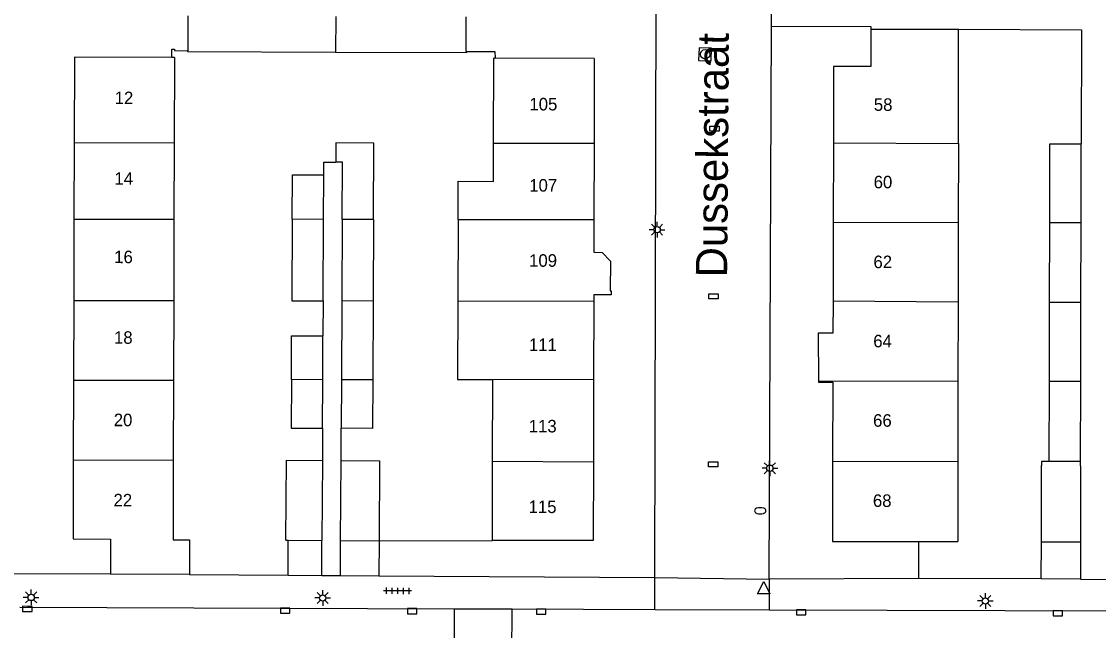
# Model space of a CAD drawing. Extents: x 132999 to 136000, y 398499 to 400501.
# Drawn here: x 134166.7 to 134252.6, y 399059.4 to 399108 of the extents above; entities that cross this region are included whole.
import ezdxf

# ---------------------------------------------------------------- set-up
doc = ezdxf.new("R2010")
doc.units = 0
for name, color, linetype in [('gg-afsc-erfafscheiding', 7, 'Continuous'), ('gg-afsc-muur', 7, 'Continuous'), ('gg-anno-huisnummerreeks BGT', 7, 'Continuous'), ('gg-anno-openbare ruimte label', 7, 'Continuous'), ('gg-bbg-bijgebouw', 7, 'Continuous'), ('gg-bbg-gedigitaliseerde bebouwing', 7, 'Continuous'), ('gg-bbg-gedigitaliseerde bijgebouw', 7, 'Continuous'), ('gg-bbg-hoofdgebouw', 7, 'Continuous'), ('gg-bbg-tussenscheiding', 7, 'Continuous'), ('gg-knt-verharding', 7, 'Continuous'), ('gt-grn-vlakafsluiter', 7, 'Continuous'), ('gt-grn-weggrens', 7, 'Continuous'), ('gt-symb-brandkraan', 7, 'Continuous'), ('gt-symb-kolk', 7, 'Continuous'), ('gt-symb-kolk center center', 7, 'Continuous'), ('gt-symb-lichtmast', 7, 'Continuous'), ('gt-symb-rioolschacht', 7, 'Continuous'), ('gt-symb-tegel verharding', 7, 'Continuous'), ('gt-symb-waterafsluiter', 7, 'Continuous')]:
    doc.layers.add(name, color=color, linetype=linetype)

# ---------------------------------------------------------------- blocks, each defined once
blk = doc.blocks.new('gt0-LMAST')
at = {"layer": 'gt-symb-lichtmast'}
for p, q in [((-0.182, 0.173), (-0.447, 0.438)), ((-0.005, 0.246), (-0.005, 0.621)), ((0.172, 0.173), (0.437, 0.438)), ((-0.255, -0.004), (-0.63, -0.004)), ((-0.182, -0.181), (-0.447, -0.446)), ((-0.005, -0.254), (-0.005, -0.629)), ((0.437, -0.446), (0.172, -0.181)), ((0.245, -0.004), (0.62, -0.004))]:
    blk.add_line(p, q, dxfattribs=at)
blk.add_circle((-0.005, -0.004), 0.25, dxfattribs=at)
blk = doc.blocks.new('gt0-RS')
at = {"layer": 'gt-symb-rioolschacht'}
blk.add_lwpolyline([(-0.5, -0.5), (0.5, -0.5), (0.5, 0.5), (-0.5, 0.5)], close=True, dxfattribs=at)
blk.add_circle((0, 0), 0.375, dxfattribs=at)
blk = doc.blocks.new('gt0-KOLKCC')
at = {"layer": 'gt-symb-kolk center center'}
blk.add_lwpolyline([(-0.375, 0.2), (0.375, 0.2), (0.375, -0.2), (-0.375, -0.2)], close=True, dxfattribs=at)
blk = doc.blocks.new('gt0-BR')
at = {"layer": 'gt-symb-brandkraan'}
for centre, radius, start, end in [((-0.244, 0), 0.206, 107.56694, 252.43307), ((0.599, -2.664), 3, 106.89205, 107.56694), ((0, -0.691), 0.938, 73.10799, 106.89205), ((-0.599, -2.664), 3, 72.43309, 73.10799), ((0.244, 0), 0.206, 287.56695, 72.43309), ((0.599, 2.664), 3, 252.43307, 253.10797), ((0, 0.691), 0.938, 253.10797, 286.89206), ((-0.599, 2.664), 3, 286.89206, 287.56695)]:
    blk.add_arc(centre, radius, start, end, dxfattribs=at)
blk = doc.blocks.new('gt0-KOLK')
at = {"layer": 'gt-symb-kolk'}
blk.add_lwpolyline([(0, 0), (0.375, 0), (0.375, 0.4), (-0.375, 0.4), (-0.375, 0), (0, 0)], dxfattribs=at)
blk = doc.blocks.new('gt0-WAFSL')
at = {"layer": 'gt-symb-waterafsluiter'}
for p, q in [((-0.5, -0.333), (0, 0.667)), ((0, 0.667), (0.5, -0.333)), ((0.5, -0.333), (-0.5, -0.333))]:
    blk.add_line(p, q, dxfattribs=at)
blk = doc.blocks.new('gt0-TEG1')
at = {"layer": 'gt-symb-tegel verharding'}
for p, q in [((-1.125, 0), (1.125, 0)), ((-0.9, -0.25), (-0.9, 0.25)), ((-0.45, -0.25), (-0.45, 0.25)), ((0, -0.25), (0, 0.25)), ((0.45, -0.25), (0.45, 0.25)), ((0.9, -0.25), (0.9, 0.25))]:
    blk.add_line(p, q, dxfattribs=at)

msp = doc.modelspace()

# ---------------------------------------------------------------- linework, layer by layer
at = {"layer": 'gg-afsc-erfafscheiding'}
for p, q in [((134190.736, 399085.739), (134190.722, 399082.95)), ((134190.684, 399075.574), (134190.676, 399073.005)), ((134192.177, 399072.997), (134192.183, 399075.569)), ((134192.123, 399063.806), (134192.139, 399066.609)), ((134195.209, 399066.591), (134195.193, 399063.788)), ((134238.295, 399063.566), (134238.301, 399066.526)), ((134248.075, 399063.546), (134248.081, 399066.507)), ((134251.201, 399066.5), (134251.195, 399063.51)), ((134248.075, 399063.546), (134238.295, 399063.566))]:
    msp.add_line(p, q, dxfattribs=at)
for points in [[(134241.471, 399107.427), (134251.284, 399107.375), (134251.266, 399098.281)], [(134190.786, 399095.801), (134190.79, 399096.831), (134191.755, 399096.828)]]:
    msp.add_lwpolyline(points, dxfattribs=at)
at = {"layer": 'gg-afsc-muur'}
for p, q in [((134187.943, 399063.83), (134187.959, 399066.633)), ((134195.209, 399066.591), (134204.251, 399066.62)), ((134180.073, 399063.903), (134187.943, 399063.83))]:
    msp.add_line(p, q, dxfattribs=at)
for points in [[(134178.649, 399105.187), (134178.65, 399105.836), (134178.86, 399105.835), (134178.86, 399105.725), (134179.926, 399105.722)], [(134202.151, 399105.65), (134204.458, 399105.66), (134204.479, 399105.119)]]:
    msp.add_lwpolyline(points, dxfattribs=at)
at = {"layer": 'gg-bbg-bijgebouw'}
for p, q in [((134179.934, 399108.493), (134179.926, 399105.722)), ((134202.151, 399105.65), (134202.158, 399108.413)), ((134187.769, 399066.634), (134187.959, 399066.633)), ((134187.959, 399066.633), (134190.639, 399066.617)), ((134192.139, 399066.609), (134195.209, 399066.591)), ((134248.081, 399066.507), (134251.201, 399066.5))]:
    msp.add_line(p, q, dxfattribs=at)
for points in [[(134191.734, 399105.585), (134179.926, 399105.622), (134179.926, 399105.722)], [(134202.151, 399105.65), (134202.151, 399105.553), (134191.734, 399105.585)]]:
    msp.add_lwpolyline(points, dxfattribs=at)
at = {"layer": 'gg-bbg-gedigitaliseerde bebouwing'}
for p, q in [((134178.868, 399105.186), (134178.849, 399098.372)), ((134204.344, 399098.337), (134204.358, 399105.119)), ((134178.849, 399098.372), (134178.831, 399092.263)), ((134204.338, 399095.287), (134204.344, 399098.337)), ((134178.831, 399092.263), (134178.813, 399085.765)), ((134201.511, 399092.24), (134201.49, 399085.717)), ((134178.813, 399085.765), (134178.795, 399079.415)), ((134178.795, 399079.415), (134178.777, 399073.026)), ((134204.264, 399072.932), (134204.277, 399079.464)), ((134178.777, 399073.026), (134178.767, 399069.518)), ((134204.251, 399066.62), (134204.264, 399072.932)), ((134178.767, 399069.518), (134178.759, 399066.662)), ((134178.759, 399066.662), (134180.081, 399066.65))]:
    msp.add_line(p, q, dxfattribs=at)
for points in [[(134201.511, 399092.24), (134201.521, 399095.296), (134204.338, 399095.287)], [(134201.49, 399085.717), (134201.469, 399079.474), (134204.277, 399079.464)]]:
    msp.add_lwpolyline(points, dxfattribs=at)
at = {"layer": 'gg-bbg-gedigitaliseerde bijgebouw'}
for p, q in [((134251.253, 399091.962), (134251.266, 399098.281)), ((134190.768, 399092.253), (134190.786, 399095.801)), ((134190.736, 399085.739), (134190.768, 399092.253)), ((134192.265, 399092.248), (134192.233, 399085.734)), ((134194.765, 399092.24), (134194.733, 399085.726)), ((134248.74, 399085.623), (134248.753, 399091.967)), ((134251.24, 399085.618), (134251.253, 399091.962)), ((134192.233, 399085.734), (134192.202, 399079.439)), ((134194.733, 399085.726), (134194.702, 399079.43)), ((134248.727, 399079.308), (134248.74, 399085.623)), ((134251.227, 399079.303), (134251.24, 399085.618)), ((134190.704, 399079.443), (134190.722, 399082.95)), ((134190.684, 399075.574), (134190.704, 399079.443)), ((134192.202, 399079.439), (134192.183, 399075.569)), ((134248.714, 399072.908), (134248.727, 399079.308)), ((134251.214, 399072.903), (134251.227, 399079.303)), ((134190.676, 399073.005), (134190.639, 399066.617)), ((134192.139, 399066.609), (134192.177, 399072.997)), ((134251.213, 399072.579), (134251.214, 399072.903)), ((134248.081, 399066.507), (134248.093, 399072.585)), ((134251.213, 399072.579), (134251.201, 399066.5))]:
    msp.add_line(p, q, dxfattribs=at)
for points in [[(134194.765, 399092.24), (134194.796, 399098.344), (134191.755, 399098.354), (134191.755, 399096.828)], [(134248.753, 399091.967), (134248.766, 399098.29), (134251.266, 399098.281)], [(134192.265, 399092.248), (134192.288, 399096.826), (134191.755, 399096.828)], [(134188.268, 399092.261), (134188.286, 399095.809), (134190.786, 399095.801)], [(134188.268, 399092.261), (134188.236, 399085.748), (134190.736, 399085.739)], [(134188.204, 399079.452), (134188.222, 399082.958), (134190.722, 399082.95)], [(134188.204, 399079.452), (134188.184, 399075.582), (134190.684, 399075.574)], [(134194.702, 399079.43), (134194.683, 399075.561), (134192.183, 399075.569)], [(134187.769, 399066.634), (134187.807, 399073.022), (134190.676, 399073.005)], [(134192.177, 399072.997), (134195.247, 399072.979), (134195.209, 399066.591)], [(134248.714, 399072.908), (134248.094, 399072.91), (134248.093, 399072.585)]]:
    msp.add_lwpolyline(points, dxfattribs=at)
at = {"layer": 'gg-bbg-hoofdgebouw'}
for p, q in [((134234.471, 399107.45), (134241.471, 399107.427)), ((134241.455, 399098.317), (134241.471, 399107.427)), ((134170.881, 399105.21), (134170.861, 399098.383)), ((134178.649, 399105.187), (134170.881, 399105.21)), ((134178.868, 399105.186), (134178.649, 399105.187)), ((134204.479, 399105.119), (134204.358, 399105.119)), ((134212.381, 399105.11), (134204.479, 399105.119)), ((134212.381, 399105.11), (134212.367, 399098.326)), ((134170.861, 399098.383), (134170.844, 399092.272)), ((134212.367, 399098.326), (134212.354, 399092.229)), ((134231.477, 399098.354), (134231.461, 399092.023)), ((134241.455, 399098.317), (134241.445, 399091.993)), ((134170.844, 399092.272), (134170.825, 399085.783)), ((134212.354, 399092.229), (134212.349, 399089.622)), ((134231.461, 399092.023), (134231.447, 399085.736)), ((134241.445, 399091.993), (134241.434, 399085.679)), ((134170.825, 399085.783), (134170.807, 399079.4)), ((134212.341, 399085.69), (134212.328, 399079.479)), ((134212.342, 399086.217), (134212.341, 399085.69)), ((134231.447, 399085.736), (134231.441, 399083.16)), ((134241.434, 399085.679), (134241.423, 399079.326)), ((134170.807, 399079.4), (134170.789, 399073.056)), ((134212.328, 399079.479), (134212.314, 399072.902)), ((134231.431, 399079.239), (134231.416, 399072.95)), ((134241.423, 399079.326), (134241.412, 399072.926)), ((134241.412, 399072.926), (134241.401, 399066.52)), ((134173.771, 399066.704), (134173.763, 399063.921)), ((134180.081, 399066.65), (134180.073, 399063.903)), ((134238.301, 399066.526), (134241.401, 399066.52)), ((134180.073, 399063.903), (134173.763, 399063.921))]:
    msp.add_line(p, q, dxfattribs=at)
for points in [[(134234.471, 399107.45), (134234.461, 399104.45), (134231.491, 399104.46), (134231.477, 399098.354)], [(134212.349, 399089.622), (134213.022, 399089.612), (134213.682, 399088.913), (134213.662, 399086.548), (134213.727, 399086.547), (134213.734, 399086.221), (134212.342, 399086.217)], [(134231.441, 399083.16), (134230.261, 399083.154), (134230.278, 399079.352)], [(134230.278, 399079.352), (134230.279, 399079.242), (134231.431, 399079.239)], [(134170.789, 399073.056), (134170.771, 399066.73), (134173.771, 399066.704)], [(134212.314, 399072.902), (134212.301, 399066.6), (134204.251, 399066.62)], [(134231.416, 399072.95), (134231.401, 399066.54), (134238.301, 399066.526)]]:
    msp.add_lwpolyline(points, dxfattribs=at)
at = {"layer": 'gg-bbg-tussenscheiding'}
for p, q in [((134191.743, 399108.451), (134191.734, 399105.585)), ((134170.861, 399098.383), (134178.849, 399098.372)), ((134204.344, 399098.337), (134212.367, 399098.326)), ((134231.477, 399098.354), (134241.455, 399098.317)), ((134170.844, 399092.272), (134178.831, 399092.263)), ((134190.768, 399092.253), (134188.268, 399092.261)), ((134194.765, 399092.24), (134192.265, 399092.248)), ((134201.511, 399092.24), (134212.354, 399092.229)), ((134231.461, 399092.023), (134241.445, 399091.993)), ((134251.253, 399091.962), (134248.753, 399091.967)), ((134170.825, 399085.783), (134178.813, 399085.765)), ((134194.733, 399085.726), (134192.233, 399085.734)), ((134212.341, 399085.69), (134201.49, 399085.717)), ((134231.447, 399085.736), (134241.434, 399085.679)), ((134251.24, 399085.618), (134248.74, 399085.623)), ((134170.807, 399079.4), (134178.795, 399079.415)), ((134190.704, 399079.443), (134188.204, 399079.452)), ((134194.702, 399079.43), (134192.202, 399079.439)), ((134204.277, 399079.464), (134212.328, 399079.479)), ((134230.278, 399079.352), (134241.423, 399079.326)), ((134251.227, 399079.303), (134248.727, 399079.308)), ((134170.789, 399073.056), (134178.777, 399073.026)), ((134204.264, 399072.932), (134212.314, 399072.902)), ((134231.416, 399072.95), (134241.412, 399072.926)), ((134251.214, 399072.903), (134248.714, 399072.908))]:
    msp.add_line(p, q, dxfattribs=at)
at = {"layer": 'gg-knt-verharding'}
for p, q in [((134217.221, 399063.66), (134217.41, 399144.797)), ((134226.531, 399107.686), (134226.537, 399109.246)), ((134226.361, 399063.51), (134226.531, 399107.686)), ((134190.623, 399063.814), (134190.639, 399066.617)), ((134173.763, 399063.921), (134165.751, 399063.95)), ((134187.943, 399063.83), (134190.623, 399063.814)), ((134192.123, 399063.806), (134195.193, 399063.788)), ((134195.193, 399063.788), (134217.221, 399063.66)), ((134238.295, 399063.566), (134226.361, 399063.51)), ((134251.195, 399063.51), (134248.075, 399063.546)), ((134166.527, 399061.281), (134201.229, 399061.153)), ((134201.201, 399052.127), (134201.229, 399061.153)), ((134201.229, 399061.153), (134205.829, 399061.139)), ((134205.801, 399052.114), (134205.829, 399061.139)), ((134205.829, 399061.139), (134217.213, 399061.104)), ((134217.213, 399061.104), (134226.353, 399061.076)), ((134226.353, 399061.076), (134277.923, 399060.917))]:
    msp.add_line(p, q, dxfattribs=at)
msp.add_lwpolyline([(134226.531, 399107.686), (134234.472, 399107.66), (134234.471, 399107.45)], dxfattribs=at)
at = {"layer": 'gt-grn-vlakafsluiter'}
msp.add_line((134217.221, 399063.66), (134226.361, 399063.51), dxfattribs=at)
at = {"layer": 'gt-grn-weggrens'}
for p, q in [((134190.623, 399063.814), (134192.123, 399063.806)), ((134217.213, 399061.104), (134217.221, 399063.66)), ((134226.361, 399063.51), (134226.353, 399061.076)), ((134251.195, 399063.51), (134253.267, 399063.486))]:
    msp.add_line(p, q, dxfattribs=at)

# ---------------------------------------------------------------- block references
at = {"layer": 'gt-symb-brandkraan'}
msp.add_blockref('gt0-BR', (134225.637, 399068.982), dxfattribs=at)
at = {"layer": 'gt-symb-kolk'}
for p, rotation in [((134167.125, 399061.35), 179.8854085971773), ((134187.712, 399061.195), 179.88540859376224), ((134208.152, 399061.131), 179.6562294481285), ((134228.902, 399061.069), -179.94270423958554), ((134249.405, 399061.004), 179.88540859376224)]:
    msp.add_blockref('gt0-KOLK', p, dxfattribs=dict(at, rotation=rotation))
msp.add_blockref('gt0-KOLK', (134197.845, 399060.765), dxfattribs=at)
at = {"layer": 'gt-symb-kolk center center'}
for p in [(134221.982, 399099.483), (134221.909, 399086.116), (134221.884, 399072.696)]:
    msp.add_blockref('gt0-KOLKCC', p, dxfattribs=at)
at = {"layer": 'gt-symb-lichtmast'}
for p in [(134217.41, 399091.426), (134226.409, 399072.384), (134167.432, 399062.063), (134190.711, 399062.024), (134243.623, 399061.784)]:
    msp.add_blockref('gt0-LMAST', p, dxfattribs=at)
at = {"layer": 'gt-symb-rioolschacht', "rotation": -92.12109639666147}
msp.add_blockref('gt0-RS', (134221.23, 399105.431), dxfattribs=at)
at = {"layer": 'gt-symb-tegel verharding', "rotation": 179.6562294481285}
msp.add_blockref('gt0-TEG1', (134196.673, 399062.587), dxfattribs=at)
at = {"layer": 'gt-symb-waterafsluiter'}
msp.add_blockref('gt0-WAFSL', (134225.912, 399062.669), dxfattribs=at)

# ---------------------------------------------------------------- texts
at = {"layer": 'gg-anno-huisnummerreeks BGT'}
for s, rotation, p in [('12', 359.8, (134174.093, 399101.456)), ('105', 359.9, (134207.207, 399100.952)), ('58', 359.9, (134234.706, 399100.917)), ('14', 359.8, (134174.075, 399095.02)), ('107', 359.9, (134207.194, 399094.471)), ('60', 359.8, (134234.691, 399094.736)), ('16', 359.8, (134174.057, 399088.756)), ('109', 359.9, (134207.182, 399088.469)), ('62', 359.9, (134234.676, 399088.358)), ('18', 359.8, (134174.039, 399082.32)), ('64', 359.9, (134234.661, 399082.034)), ('111', 359.9, (134207.168, 399081.742)), ('20', 359.8, (134174.02, 399075.738)), ('113', 359.9, (134207.154, 399075.242)), ('66', 359.9, (134234.646, 399075.695)), ('22', 359.8, (134174.002, 399069.334)), ('68', 359.9, (134234.631, 399069.291)), ('115', 359.9, (134207.141, 399068.803))]:
    msp.add_text(s, height=1, rotation=rotation, dxfattribs=at).set_placement(p)
at = {"layer": 'gg-anno-openbare ruimte label'}
msp.add_text('Dussekstraat', height=2.5, rotation=89.6, dxfattribs=at).set_placement((134222.993, 399087.612))

doc.saveas('drawing.dxf')
